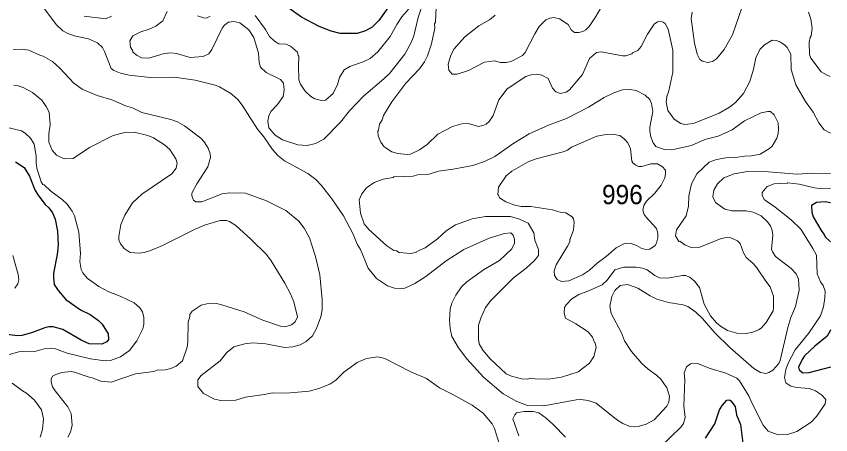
# Model space of a CAD drawing. Extents: x 447.8 to 473.9, y 7733.1 to 7760.8.
# Drawn here: x 470.525 to 473.912, y 7745.257 to 7746.997 of the extents above; entities that cross this region are included whole.
import ezdxf

# ---------------------------------------------------------------- set-up
doc = ezdxf.new("R2010")
doc.units = 0
doc.header["$LTSCALE"] = 0.032
doc.layers.add('1', color=7, linetype='Continuous', lineweight=25)
doc.layers.add('2', color=7, linetype='Continuous', lineweight=13)
doc.layers.add('21', color=7, linetype='Continuous')

msp = doc.modelspace()

# ---------------------------------------------------------------- linework, layer by layer
at = {"layer": '1'}
for points in [[(472.0843, 7747.0508), (472.0326, 7746.979), (472.0053, 7746.9509), (471.9772, 7746.9365), (471.9419, 7746.9254), (471.8721, 7746.9246), (471.835, 7746.9347), (471.7844, 7746.9542), (471.7109, 7746.9934), (471.6344, 7747.0467)], [(470.5218, 7746.3915), (470.5568, 7746.3685), (470.5803, 7746.3322), (470.6025, 7746.2753), (470.6137, 7746.2546), (470.6443, 7746.2139), (470.6597, 7746.2), (470.6755, 7746.1802), (470.687, 7746.154), (470.6966, 7746.103), (470.699, 7746.045), (470.6949, 7746.006), (470.6797, 7745.9295), (470.679, 7745.9103), (470.6825, 7745.882), (470.6988, 7745.8572), (470.7308, 7745.8188), (470.7921, 7745.7764), (470.8316, 7745.7573), (470.866, 7745.7324), (470.8825, 7745.7166), (470.9064, 7745.6768), (470.9081, 7745.6524), (470.901, 7745.643), (470.881, 7745.6341), (470.8284, 7745.6356), (470.7941, 7745.6503), (470.7177, 7745.6941), (470.6777, 7745.7054), (470.6598, 7745.7054), (470.6429, 7745.7016), (470.5875, 7745.6802), (470.5472, 7745.6701), (470.5291, 7745.6686), (470.4318, 7745.6806)], [(473.9111, 7746.2216), (473.9102, 7746.2217), (473.8889, 7746.2248), (473.8529, 7746.223), (473.8328, 7746.2106), (473.8333, 7746.1831), (473.839, 7746.1636), (473.8752, 7746.1015), (473.8853, 7746.0901), (473.8892, 7746.0799), (473.9114, 7746.0591)], [(473.9119, 7745.6936), (473.911, 7745.6919), (473.8971, 7745.6667), (473.8458, 7745.625), (473.8036, 7745.5846), (473.7938, 7745.5704), (473.7788, 7745.5376), (473.7805, 7745.5267), (473.7961, 7745.5148), (473.8228, 7745.5155), (473.9121, 7745.5399)], [(473.3914, 7745.2434), (473.4296, 7745.3022), (473.4494, 7745.361), (473.4618, 7745.3806), (473.4806, 7745.4015), (473.4914, 7745.4016), (473.4971, 7745.3985), (473.5149, 7745.3748), (473.5202, 7745.3401), (473.5374, 7745.3002), (473.5501, 7745.1884)]]:
    msp.add_lwpolyline(points, dxfattribs=at)
at = {"layer": '2'}
msp.add_line((473.8848, 7746.5251), (473.9107, 7746.511), dxfattribs=at)
for points in [[(472.2211, 7747.0694), (472.1956, 7746.9915), (472.1781, 7746.9149), (472.1672, 7746.8879), (472.1406, 7746.839), (472.0785, 7746.7603), (472.054, 7746.7365), (471.9686, 7746.6648), (471.9108, 7746.6031), (471.8728, 7746.557), (471.8039, 7746.4856), (471.7698, 7746.4685), (471.7351, 7746.4597), (471.6958, 7746.4624), (471.6322, 7746.4833), (471.6009, 7746.5024), (471.5751, 7746.5331), (471.5703, 7746.5607), (471.5746, 7746.583), (471.5833, 7746.6007), (471.6107, 7746.6299), (471.6343, 7746.6635), (471.6393, 7746.691), (471.636, 7746.7183), (471.6239, 7746.7345), (471.5634, 7746.7629), (471.5403, 7746.7854), (471.5351, 7746.8049), (471.5318, 7746.8436), (471.5133, 7746.9081), (471.4926, 7746.9404), (471.4548, 7746.9695), (471.4292, 7746.9751), (471.4073, 7746.9724), (471.3922, 7746.9612), (471.3822, 7746.9497), (471.3383, 7746.859), (471.325, 7746.8407), (471.3013, 7746.8299), (471.2478, 7746.8261), (471.1913, 7746.8414), (471.1676, 7746.8445), (471.1391, 7746.842), (471.0756, 7746.823), (471.0459, 7746.8245), (471.0277, 7746.8338), (471.0095, 7746.8475), (471.0091, 7746.8532), (470.9995, 7746.869), (470.9965, 7746.8946), (471.0101, 7746.9155), (471.0426, 7746.9325), (471.0772, 7746.943), (471.1048, 7746.9564), (471.1338, 7746.9785), (471.1527, 7747.0172)], [(470.629, 7747.0445), (470.69, 7746.9626), (470.7177, 7746.9365), (470.7386, 7746.9253), (470.7655, 7746.9155), (470.8255, 7746.9027), (470.863, 7746.8863), (470.8826, 7746.8677), (470.8922, 7746.85), (470.9191, 7746.7794), (470.9306, 7746.7712), (470.9579, 7746.7603), (470.9948, 7746.7516), (471.0819, 7746.7427), (471.1807, 7746.7442), (471.2692, 7746.7314), (471.3514, 7746.7104), (471.3702, 7746.7033), (471.4171, 7746.676), (471.4445, 7746.6529), (471.4647, 7746.6278), (471.5282, 7746.5273), (471.5541, 7746.4951), (471.59, 7746.443), (471.6127, 7746.4174), (471.6402, 7746.3959), (471.7376, 7746.343), (471.7702, 7746.3176), (471.794, 7746.2935), (471.8378, 7746.2379), (471.8853, 7746.1671), (471.9261, 7746.0905), (471.9429, 7746.0488), (471.957, 7746.027), (471.9888, 7745.9492), (472.023, 7745.9068), (472.0684, 7745.8764), (472.0973, 7745.8662), (472.1246, 7745.8642), (472.1407, 7745.8666), (472.1821, 7745.8854), (472.2282, 7745.9147), (472.3124, 7745.9804), (472.3866, 7746.0278), (472.4922, 7746.0743), (472.5554, 7746.0944), (472.5818, 7746.0965), (472.5915, 7746.0869), (472.597, 7746.0696), (472.5964, 7746.0541), (472.586, 7746.0302), (472.5349, 7745.9821), (472.4679, 7745.9422), (472.3993, 7745.8935), (472.3767, 7745.8722), (472.3523, 7745.8379), (472.3356, 7745.8042), (472.33, 7745.7812), (472.3271, 7745.7321), (472.3287, 7745.6987), (472.3368, 7745.665), (472.3633, 7745.6186), (472.3989, 7745.5726), (472.4679, 7745.4965), (472.5499, 7745.427), (472.6063, 7745.3959), (472.6505, 7745.3784), (472.7186, 7745.3768), (472.8531, 7745.4025), (472.8728, 7745.4032), (472.9038, 7745.3993), (472.9372, 7745.3883), (473.0206, 7745.3203), (473.0471, 7745.3037), (473.0732, 7745.2933), (473.0974, 7745.2895), (473.1107, 7745.291), (473.1447, 7745.3015), (473.1773, 7745.3192)], [(471.5186, 7746.9996), (471.5611, 7746.9412), (471.5774, 7746.9131), (471.5982, 7746.8929), (471.6162, 7746.8816), (471.6454, 7746.8806), (471.6657, 7746.8732), (471.6944, 7746.8477), (471.6971, 7746.8344), (471.7003, 7746.8313), (471.6979, 7746.791), (471.7003, 7746.7331), (471.7073, 7746.7141), (471.7261, 7746.6855), (471.7501, 7746.6636), (471.7666, 7746.6543), (471.7942, 7746.6473), (471.8103, 7746.6483), (471.8422, 7746.6756), (471.8603, 7746.7132), (471.8687, 7746.7429), (471.8882, 7746.7741), (471.9124, 7746.7878), (471.9669, 7746.8071), (471.996, 7746.8206), (472.0279, 7746.8491), (472.0793, 7746.9127), (472.1068, 7746.9626), (472.1284, 7746.9946), (472.157, 7747.0282)], [(472.271, 7747.0349), (472.2677, 7746.9717), (472.2646, 7746.9652), (472.2661, 7746.9478), (472.252, 7746.8816), (472.235, 7746.8327), (472.2222, 7746.8071), (472.2021, 7746.779), (472.1448, 7746.7184), (472.0861, 7746.641), (472.0514, 7746.5841), (472.046, 7746.5658), (472.0353, 7746.5477), (472.0319, 7746.5237), (472.0289, 7746.519), (472.0296, 7746.4994), (472.0405, 7746.4732), (472.0553, 7746.4535), (472.0863, 7746.4334), (472.1115, 7746.4262), (472.1502, 7746.4221), (472.1642, 7746.4238), (472.2023, 7746.4414), (472.2343, 7746.4641), (472.278, 7746.5074), (472.3395, 7746.5389), (472.3783, 7746.5503), (472.404, 7746.5511), (472.4468, 7746.5391), (472.4645, 7746.5421), (472.4789, 7746.5488), (472.4911, 7746.5597), (472.5078, 7746.5849), (472.5311, 7746.6491), (472.5669, 7746.6945), (472.6445, 7746.7458), (472.6669, 7746.7531), (472.6891, 7746.7564), (472.7107, 7746.7519), (472.7372, 7746.7387), (472.7555, 7746.6984), (472.769, 7746.6825), (472.7888, 7746.6755), (472.8114, 7746.6807), (472.8254, 7746.6911), (472.8794, 7746.7549), (472.9091, 7746.8212), (472.9378, 7746.8466), (472.9574, 7746.8492), (473.0465, 7746.8325), (473.0596, 7746.8325), (473.0853, 7746.8405), (473.0877, 7746.8442), (473.1093, 7746.8551), (473.1232, 7746.8712), (473.1506, 7746.9229), (473.1774, 7746.9641), (473.1915, 7746.9743), (473.2062, 7746.9752), (473.2157, 7746.9727), (473.2229, 7746.9673), (473.2367, 7746.9433), (473.256, 7746.8553), (473.2552, 7746.7651), (473.2383, 7746.6874), (473.2299, 7746.6639), (473.2273, 7746.6396), (473.2351, 7746.6051), (473.2609, 7746.5689), (473.2882, 7746.5504), (473.3058, 7746.5471), (473.3413, 7746.5507), (473.4475, 7746.5934), (473.4917, 7746.619), (473.5163, 7746.6382), (473.5488, 7746.6756), (473.5758, 7746.7263), (473.5908, 7746.7767), (473.6005, 7746.8236), (473.6174, 7746.8586), (473.6374, 7746.8786), (473.6692, 7746.8973), (473.6869, 7746.8963), (473.703, 7746.8895), (473.7212, 7746.8771), (473.7312, 7746.8664), (473.7459, 7746.8392), (473.7483, 7746.776), (473.7665, 7746.7125), (473.8077, 7746.643), (473.8398, 7746.5982), (473.863, 7746.5532), (473.8848, 7746.5251)], [(472.3588, 7746.7563), (472.4062, 7746.7715), (472.472, 7746.8062), (472.5136, 7746.8109), (472.539, 7746.8052), (472.5618, 7746.8045), (472.5829, 7746.809), (472.63, 7746.8341), (472.6409, 7746.8468), (472.6809, 7746.9241), (472.7, 7746.9543), (472.7277, 7746.9822), (472.7441, 7746.9896), (472.7605, 7746.9911), (472.7843, 7746.9861), (472.82, 7746.9622), (472.832, 7746.9402), (472.8469, 7746.9293), (472.8641, 7746.9287), (472.8812, 7746.9334), (472.8937, 7746.9408), (472.9074, 7746.9538), (472.9356, 7746.9954), (472.9644, 7747.0459)], [(473.3355, 7747.0146), (473.3323, 7746.9876), (473.3451, 7746.8846), (473.3562, 7746.8392), (473.3681, 7746.8177), (473.3789, 7746.8097), (473.3992, 7746.8045), (473.4204, 7746.8093), (473.4365, 7746.8205), (473.4689, 7746.8587), (473.5036, 7746.9203), (473.5425, 7747.0324)], [(470.9211, 7746.9978), (470.897, 7746.9864), (470.8069, 7746.9976)], [(471.2779, 7746.998), (471.3037, 7746.9902), (471.3155, 7746.9896), (471.3307, 7746.9977)], [(472.516, 7747.0013), (472.4923, 7746.982), (472.4488, 7746.9567), (472.3901, 7746.9108), (472.3461, 7746.861)], [(473.8199, 7747.0133), (473.8301, 7746.9844), (473.8356, 7746.9474), (473.8308, 7746.9151), (473.8261, 7746.9091), (473.822, 7746.8897), (473.8235, 7746.8379), (473.8292, 7746.8233), (473.8718, 7746.7661), (473.8978, 7746.7516), (473.9103, 7746.7471)], [(472.5346, 7745.2167), (472.5134, 7745.2828), (472.5041, 7745.303), (472.4671, 7745.3466), (472.4203, 7745.3806), (472.3377, 7745.4263), (472.2844, 7745.4519), (472.2311, 7745.4912), (472.1654, 7745.5193), (472.058, 7745.5738), (472.0282, 7745.5811), (471.981, 7745.574), (471.9425, 7745.5573), (471.8875, 7745.5177), (471.8544, 7745.4846), (471.829, 7745.4672), (471.7829, 7745.4495), (471.7435, 7745.4386), (471.6492, 7745.4305), (471.5909, 7745.432), (471.555, 7745.4241), (471.4774, 7745.4128), (471.4375, 7745.4009), (471.3757, 7745.3993), (471.3498, 7745.405), (471.303, 7745.4284), (471.2795, 7745.4583), (471.2796, 7745.486), (471.2934, 7745.503), (471.3723, 7745.5644), (471.4009, 7745.5985), (471.4293, 7745.622), (471.4758, 7745.6356), (471.5079, 7745.639), (471.5626, 7745.6348), (471.6403, 7745.6203), (471.6751, 7745.6221), (471.706, 7745.6314), (471.7303, 7745.6444), (471.7568, 7745.6685), (471.774, 7745.6993), (471.7916, 7745.7474), (471.7963, 7745.776), (471.7963, 7745.8198), (471.7866, 7745.9225), (471.7692, 7745.9985), (471.7449, 7746.076), (471.7226, 7746.1158), (471.6997, 7746.1444), (471.6457, 7746.1895), (471.5649, 7746.2291), (471.4784, 7746.2615), (471.4124, 7746.2634), (471.3808, 7746.2585), (471.2968, 7746.2255), (471.2709, 7746.2257), (471.2611, 7746.2321), (471.2547, 7746.2499), (471.255, 7746.2613), (471.2752, 7746.2998), (471.3215, 7746.3709), (471.3322, 7746.4093), (471.3308, 7746.4254), (471.323, 7746.4486), (471.306, 7746.4747), (471.2927, 7746.4897), (471.2247, 7746.5413), (471.1955, 7746.5582), (471.1676, 7746.568), (471.0468, 7746.5971), (471.0079, 7746.6159), (470.979, 7746.6248), (470.9261, 7746.6487), (470.8617, 7746.6678), (470.7984, 7746.6941), (470.7634, 7746.7191), (470.7056, 7746.7809), (470.6752, 7746.809), (470.6364, 7746.8312), (470.625, 7746.8336), (470.577, 7746.8553), (470.5488, 7746.8606), (470.5113, 7746.859)], [(472.3461, 7746.861), (472.3325, 7746.8353), (472.3207, 7746.7975), (472.324, 7746.7727), (472.3375, 7746.7562), (472.3588, 7746.7563)], [(470.5151, 7746.7106), (470.529, 7746.7097), (470.5536, 7746.7011), (470.5921, 7746.6803), (470.6307, 7746.6474), (470.6494, 7746.622)], [(473.5886, 7745.9701), (473.5611, 7745.9938), (473.55, 7746.0139), (473.5358, 7746.0517), (473.5239, 7746.0628), (473.4963, 7746.0755), (473.4791, 7746.0765), (473.4559, 7746.0726), (473.3684, 7746.0366), (473.3322, 7746.0357), (473.3051, 7746.0469), (473.2847, 7746.0612), (473.28, 7746.0609), (473.2666, 7746.0842), (473.2709, 7746.1085), (473.3114, 7746.1678), (473.321, 7746.2072), (473.3225, 7746.251), (473.3325, 7746.3008), (473.3553, 7746.3412), (473.4064, 7746.3909), (473.4377, 7746.402), (473.4762, 7746.4084), (473.5156, 7746.4093), (473.5541, 7746.4157), (473.583, 7746.4173), (473.6185, 7746.4238), (473.6575, 7746.447), (473.6684, 7746.457), (473.6882, 7746.4896), (473.6936, 7746.508), (473.6953, 7746.5282), (473.6929, 7746.5545), (473.6767, 7746.5874), (473.6617, 7746.6006), (473.6509, 7746.6016), (473.6227, 7746.5952), (473.5541, 7746.5625), (473.5019, 7746.5254), (473.4441, 7746.4989), (473.3886, 7746.4846), (473.3328, 7746.46), (473.2511, 7746.4413), (473.221, 7746.4429), (473.1851, 7746.4549), (473.1731, 7746.4701), (473.1641, 7746.4952), (473.1591, 7746.5198), (473.1591, 7746.5364), (473.1718, 7746.6015), (473.1672, 7746.6349), (473.1598, 7746.6513), (473.1408, 7746.6691), (473.1035, 7746.6877), (473.076, 7746.6929), (473.0462, 7746.6912), (473.0099, 7746.6784), (472.9702, 7746.6595), (472.9044, 7746.6196), (472.8125, 7746.5718), (472.738, 7746.5441), (472.6576, 7746.508), (472.594, 7746.4699), (472.5152, 7746.4135), (472.4723, 7746.3929), (472.4238, 7746.3769), (472.3414, 7746.3608), (472.2808, 7746.3532), (472.2423, 7746.3403), (472.194, 7746.337), (472.1754, 7746.3323), (472.0956, 7746.3291), (472.0916, 7746.3259), (472.05, 7746.3203), (472.0134, 7746.3053), (471.9815, 7746.2832), (471.9617, 7746.258), (471.9504, 7746.2344), (471.9564, 7746.1783), (471.9712, 7746.1343), (471.9915, 7746.11), (472.0663, 7746.0425), (472.0952, 7746.0231), (472.1056, 7746.022), (472.1176, 7746.0149), (472.1656, 7746.0104), (472.1887, 7746.0156), (472.191, 7746.0195), (472.2247, 7746.0342), (472.2763, 7746.0715), (472.3126, 7746.1046), (472.352, 7746.1302), (472.4203, 7746.1544), (472.4758, 7746.1639), (472.5806, 7746.1639)], [(470.6494, 7746.622), (470.6614, 7746.5977), (470.6662, 7746.5449), (470.6604, 7746.5075), (470.6598, 7746.4737), (470.6735, 7746.4407)], [(470.4956, 7745.5913), (470.535, 7745.6013), (470.5629, 7745.6043), (470.6023, 7745.6029), (470.6402, 7745.614), (470.6669, 7745.6173), (470.6883, 7745.6141), (470.7364, 7745.5965), (470.8329, 7745.5723), (470.8949, 7745.5647), (470.9168, 7745.5657), (470.9582, 7745.5813), (470.996, 7745.6073), (471.0254, 7745.6472), (471.0517, 7745.6974), (471.0557, 7745.7166), (471.0557, 7745.7442), (471.0493, 7745.7679), (471.0392, 7745.7846), (471.0156, 7745.8056), (470.9566, 7745.8335), (470.9092, 7745.851), (470.8679, 7745.8734), (470.8198, 7745.9087), (470.8017, 7745.9299), (470.7945, 7745.9439), (470.7889, 7745.9776), (470.7913, 7746.0112), (470.7848, 7746.0995), (470.767, 7746.1674), (470.7575, 7746.1863), (470.7365, 7746.2155), (470.7153, 7746.235), (470.6688, 7746.2695), (470.6405, 7746.2959), (470.6348, 7746.2974), (470.6276, 7746.3085), (470.6101, 7746.3656), (470.6069, 7746.388), (470.6078, 7746.4173), (470.5992, 7746.4658), (470.5842, 7746.4896), (470.5622, 7746.5108), (470.5468, 7746.5199), (470.4462, 7746.5439)], [(470.6735, 7746.4407), (470.6919, 7746.4199), (470.7238, 7746.4037), (470.7606, 7746.4053), (470.8288, 7746.4508), (470.9271, 7746.5005), (470.9764, 7746.5134), (471.0153, 7746.515), (471.0722, 7746.501), (471.0958, 7746.4917), (471.1413, 7746.4617), (471.1629, 7746.4423), (471.1885, 7746.4035), (471.1944, 7746.3859), (471.1895, 7746.3657), (471.1717, 7746.3418), (471.0469, 7746.2577), (471.0077, 7746.2206), (470.9763, 7746.1703), (470.96, 7746.1306), (470.9508, 7746.0809), (470.9517, 7746.0676), (470.9581, 7746.0502), (470.9737, 7746.0319), (470.9984, 7746.0149), (471.0346, 7746.0125), (471.0568, 7746.0145), (471.0869, 7746.0239), (471.1323, 7746.0435), (471.2665, 7746.111), (471.3078, 7746.129), (471.3732, 7746.1479), (471.3988, 7746.1479), (471.4121, 7746.1437), (471.4375, 7746.1276), (471.5009, 7746.0707), (471.5653, 7746.0063), (471.5843, 7745.9801), (471.6412, 7745.8876), (471.6651, 7745.843), (471.6786, 7745.8093), (471.6937, 7745.7467), (471.6844, 7745.7259), (471.6696, 7745.7138), (471.6412, 7745.7063), (471.6281, 7745.7071), (471.5499, 7745.7331), (471.4728, 7745.7678), (471.3839, 7745.7965), (471.3575, 7745.8024), (471.3179, 7745.8015), (471.2931, 7745.7952), (471.2568, 7745.7709), (471.2467, 7745.7566), (471.2472, 7745.7489), (471.2402, 7745.7249), (471.2384, 7745.6422), (471.2354, 7745.6211), (471.2155, 7745.565), (471.1897, 7745.5424), (471.167, 7745.5325), (471.1443, 7745.5275), (471.1109, 7745.5251), (471.0963, 7745.5195), (471.0205, 7745.5098), (470.9198, 7745.4762), (470.8763, 7745.4797), (470.8409, 7745.4938), (470.8277, 7745.4961), (470.7662, 7745.5176), (470.7531, 7745.5194), (470.7135, 7745.5153), (470.6898, 7745.5079), (470.6758, 7745.5003), (470.6694, 7745.4887), (470.6694, 7745.4774), (470.6758, 7745.4567), (470.6859, 7745.4403), (470.7389, 7745.3738), (470.7524, 7745.3454), (470.7576, 7745.2963), (470.7502, 7745.2674), (470.7389, 7745.2476)], [(473.2053, 7745.4884), (473.1877, 7745.5044), (473.1524, 7745.5294), (473.127, 7745.5531), (473.0841, 7745.6034), (473.0539, 7745.648), (473.042, 7745.6813), (472.9993, 7745.7606), (472.9939, 7745.791), (473.0013, 7745.8323), (473.0147, 7745.8574), (473.0365, 7745.8777), (473.0672, 7745.8824), (473.1104, 7745.8668), (473.1617, 7745.8348), (473.1886, 7745.8214), (473.2376, 7745.8072), (473.2982, 7745.7977), (473.3176, 7745.7897), (473.3509, 7745.7669), (473.3785, 7745.7402), (473.4303, 7745.6803), (473.4919, 7745.6195), (473.593, 7745.532), (473.6202, 7745.5165), (473.6425, 7745.5124), (473.655, 7745.5157), (473.6719, 7745.5257), (473.6957, 7745.553), (473.7025, 7745.5659), (473.7335, 7745.7024), (473.7456, 7745.7448), (473.7657, 7745.7901), (473.7811, 7745.8578), (473.7785, 7745.9033), (473.7678, 7745.9256), (473.748, 7745.9485), (473.6824, 7745.9983), (473.6701, 7746.0173), (473.6665, 7746.0289), (473.6712, 7746.087), (473.6688, 7746.1062), (473.6615, 7746.1257), (473.6478, 7746.1442), (473.623, 7746.1667), (473.5898, 7746.182), (473.5598, 7746.1879), (473.5015, 7746.188), (473.4724, 7746.1949), (473.433, 7746.2221), (473.4221, 7746.246), (473.4264, 7746.274), (473.441, 7746.3008), (473.468, 7746.3255), (473.5108, 7746.3412), (473.5659, 7746.3515), (473.6528, 7746.3499), (473.7712, 7746.3403), (473.8361, 7746.3443), (473.911, 7746.343)], [(473.2032, 7745.2049), (473.29, 7745.2896), (473.3001, 7745.3045), (473.3065, 7745.3283), (473.3018, 7745.378), (473.305, 7745.4855), (473.302, 7745.5152), (473.3126, 7745.5396), (473.3288, 7745.5516), (473.3574, 7745.5531), (473.4114, 7745.532), (473.4756, 7745.5128), (473.5217, 7745.492), (473.5332, 7745.4812), (473.5727, 7745.4168), (473.582, 7745.3919), (473.6318, 7745.2973), (473.6522, 7745.2715), (473.6933, 7745.2566), (473.7318, 7745.2582), (473.7706, 7745.2705), (473.8303, 7745.3097), (473.853, 7745.3333), (473.8886, 7745.3852), (473.8915, 7745.4041), (473.8739, 7745.4234), (473.8484, 7745.4401), (473.8228, 7745.4489), (473.7712, 7745.4538), (473.7461, 7745.4594), (473.7251, 7745.4724), (473.7194, 7745.4947), (473.725, 7745.5287), (473.7353, 7745.5544), (473.7644, 7745.6095), (473.8191, 7745.6775), (473.8691, 7745.7517), (473.8821, 7745.7885), (473.8877, 7745.8265), (473.8884, 7745.8536), (473.8814, 7745.8782), (473.8702, 7745.8926), (473.8558, 7745.9256), (473.8532, 7746.0033), (473.8384, 7746.0318), (473.7877, 7746.1123), (473.7477, 7746.1509), (473.6811, 7746.2037), (473.6354, 7746.2353), (473.627, 7746.2534), (473.6271, 7746.2638), (473.6475, 7746.2898), (473.6773, 7746.3007), (473.7327, 7746.3027), (473.7342, 7746.305), (473.7808, 7746.2995), (473.8449, 7746.2834), (473.8795, 7746.2795), (473.9111, 7746.2815)], [(472.5806, 7746.1639), (472.6175, 7746.1534), (472.6531, 7746.1374), (472.677, 7746.0961), (472.6815, 7746.0655), (472.6965, 7746.0276)], [(470.5107, 7746.0017), (470.5323, 7745.9234), (470.5347, 7745.9013), (470.5316, 7745.8839), (470.5185, 7745.8659)], [(472.6965, 7746.0276), (472.6973, 7746.0023), (472.6789, 7745.9795), (472.6456, 7745.9497), (472.5929, 7745.9088), (472.4984, 7745.815), (472.4766, 7745.7865), (472.4565, 7745.7414), (472.4477, 7745.713), (472.4468, 7745.6545), (472.4506, 7745.6347), (472.4654, 7745.6086), (472.495, 7745.5734), (472.5629, 7745.5102), (472.5851, 7745.5007), (472.6262, 7745.4891), (472.6514, 7745.4875), (472.663, 7745.4921), (472.681, 7745.4891), (472.7386, 7745.4883), (472.7922, 7745.4963), (472.8614, 7745.5181), (472.9087, 7745.5553), (472.9266, 7745.5819), (472.9362, 7745.6201), (472.9331, 7745.6399), (472.9298, 7745.6411), (472.9216, 7745.6632), (472.9028, 7745.6843), (472.8525, 7745.7176), (472.8096, 7745.7416), (472.8032, 7745.7622), (472.8052, 7745.7867), (472.8114, 7745.7971), (472.8355, 7745.8218), (472.864, 7745.8396), (472.9021, 7745.8534), (472.9613, 7745.8806), (472.9825, 7745.8992), (473.0147, 7745.9433), (473.0516, 7745.9539), (473.1036, 7745.9539), (473.1298, 7745.9496), (473.1485, 7745.9427), (473.1802, 7745.9185), (473.2, 7745.9089), (473.2331, 7745.9076), (473.295, 7745.9194), (473.3081, 7745.9186), (473.3265, 7745.9126), (473.3452, 7745.8952), (473.3665, 7745.8697), (473.3864, 7745.8004), (473.4121, 7745.7515), (473.4369, 7745.7218), (473.4536, 7745.708), (473.4832, 7745.6909), (473.5218, 7745.6797), (473.561, 7745.6783), (473.5875, 7745.6838), (473.6121, 7745.6931), (473.6234, 7745.7003), (473.6436, 7745.724), (473.6721, 7745.7727), (473.6745, 7745.7839), (473.6737, 7745.8336), (473.6608, 7745.8721), (473.6416, 7745.8957), (473.6052, 7745.9517), (473.5886, 7745.9701)], [(470.6239, 7745.2475), (470.6333, 7745.2789), (470.6382, 7745.3236), (470.6292, 7745.3604), (470.601, 7745.4003), (470.5675, 7745.4304), (470.5505, 7745.4395), (470.5071, 7745.4717)], [(473.1773, 7745.3192), (473.2299, 7745.3761), (473.2384, 7745.3927), (473.2417, 7745.4179), (473.2307, 7745.4515), (473.2053, 7745.4884)], [(472.6145, 7745.2529), (472.5901, 7745.3236), (472.5976, 7745.3401), (472.6046, 7745.348), (472.6377, 7745.3544), (472.6739, 7745.3535), (472.6986, 7745.348), (472.7291, 7745.3264), (472.7597, 7745.2985), (472.8085, 7745.2472)]]:
    msp.add_lwpolyline(points, dxfattribs=at)
msp.add_lwpolyline([(473.1464, 7746.2279), (473.1799, 7746.2617), (473.2067, 7746.2951), (473.2225, 7746.3245), (473.2256, 7746.3429), (473.2246, 7746.3573), (473.213, 7746.3704), (473.1921, 7746.3828), (473.1646, 7746.3828), (473.1261, 7746.3724), (473.1123, 7746.3724), (473.1009, 7746.3775), (473.0896, 7746.3873), (473.0856, 7746.395), (473.0789, 7746.4461), (473.0685, 7746.4701), (473.053, 7746.4879), (473.0354, 7746.5005), (473.0027, 7746.5069), (472.9776, 7746.5054), (472.9397, 7746.4983), (472.8342, 7746.452), (472.8179, 7746.4398), (472.7994, 7746.4328), (472.6864, 7746.4045), (472.6538, 7746.3914), (472.5854, 7746.3525), (472.5619, 7746.3329), (472.5307, 7746.2862), (472.5275, 7746.2557), (472.5309, 7746.2531), (472.5341, 7746.2424), (472.561, 7746.2261), (472.5986, 7746.2118), (472.6252, 7746.2057), (472.6646, 7746.2057), (472.7547, 7746.1928), (472.7904, 7746.1815), (472.8107, 7746.1795), (472.8365, 7746.1624), (472.8419, 7746.1541), (472.8447, 7746.1403), (472.8419, 7746.1078), (472.83, 7746.0764), (472.8303, 7746.0713), (472.8273, 7746.0698), (472.8265, 7746.0595), (472.818, 7746.0415), (472.7697, 7745.9638), (472.762, 7745.938), (472.7628, 7745.9188), (472.7749, 7745.9029), (472.7927, 7745.8947), (472.8234, 7745.8969), (472.8802, 7745.9225), (472.9093, 7745.9412), (472.9413, 7745.9711), (472.9777, 7745.9978), (473.0199, 7746.0342), (473.051, 7746.0506), (473.063, 7746.0533), (473.0815, 7746.0526), (473.1045, 7746.0445), (473.1238, 7746.0325), (473.1427, 7746.0277), (473.16, 7746.0286), (473.1813, 7746.0435), (473.1871, 7746.0534), (473.1927, 7746.0757), (473.1927, 7746.0953), (473.1879, 7746.1152), (473.1442, 7746.1613), (473.1362, 7746.173), (473.1303, 7746.1908), (473.1349, 7746.2101)], close=True, dxfattribs=at)

# ---------------------------------------------------------------- texts
at = {"layer": '21', "width": 0.95}
msp.add_text('996', height=0.08, dxfattribs=at).set_placement((472.9609, 7746.2157))

doc.saveas('drawing.dxf')
